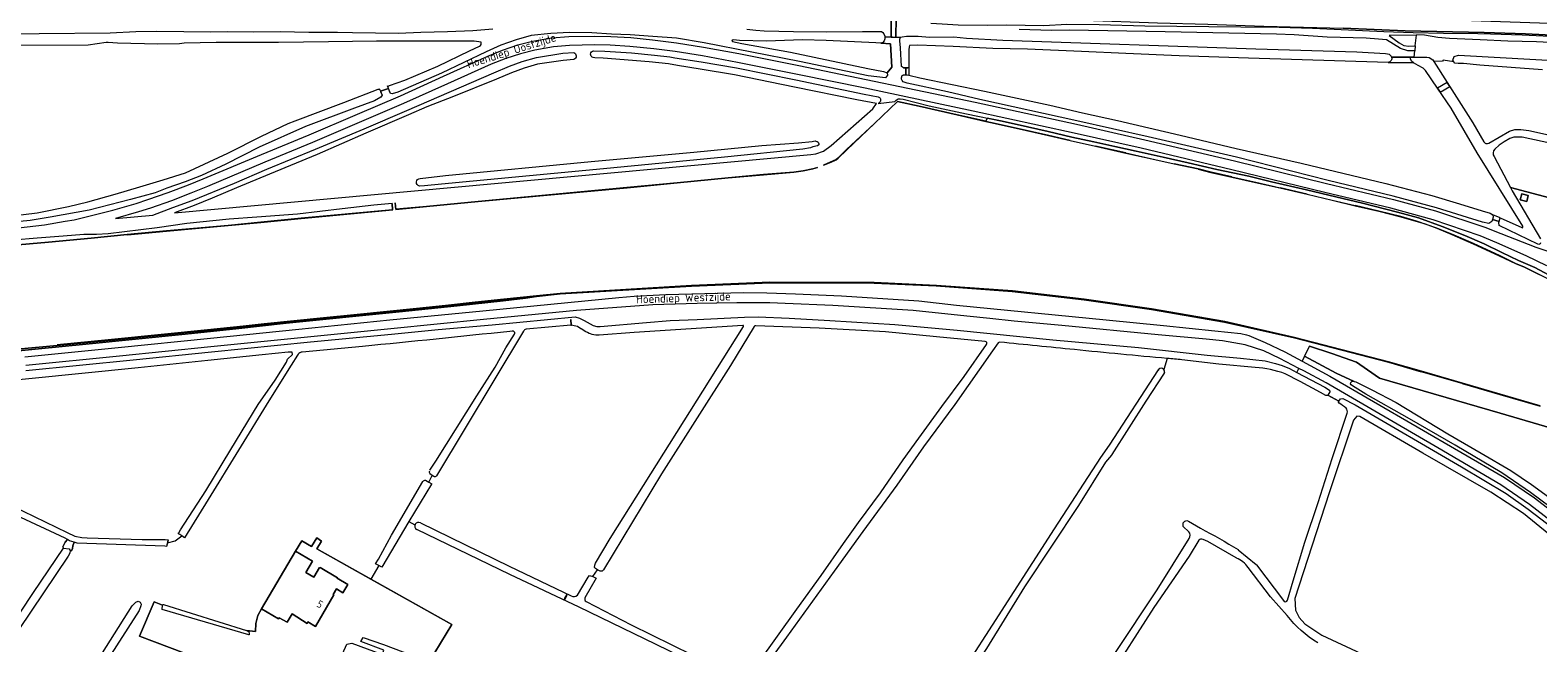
# Model space of a CAD drawing. Header units: metres. Extents: x 209813 to 223847, y 571801 to 587119.
# Tile 696 of 746: x 220257 to 221077, y 585544 to 585878. Entities that reach past the tile are written whole.
import ezdxf
from ezdxf.enums import TextEntityAlignment as Align

# ---------------------------------------------------------------- set-up
doc = ezdxf.new("R2010")
doc.units = ezdxf.units.M
doc.linetypes.add('IE-TERREINAFSCHEIDING', pattern=[10, 8, -2])
for name, color, linetype, lineweight in [('B-RO-GK-BESCHOEIING-G', 8, 'GK-BESCHOEIING', 0), ('B-RO-GK-KADEMUUR-GV', 8, 'Continuous', 0), ('B-RO-GR-GRAS-GV', 8, 'Continuous', 0), ('B-RO-GR-GROENVOORZIENING-GV', 8, 'Continuous', 0), ('B-RO-GW-TALUD_KRUIN-G', 8, 'Continuous', 0), ('B-RO-IE-TERREINAFSCHEIDING-G', 8, 'IE-TERREINAFSCHEIDING', 0), ('B-RO-IE-TERREINAFSCHEIDING_KUNSTMATIG_MUUR-GV', 8, 'Continuous', 0), ('B-RO-KW-KUNSTWERK_DEK-GV', 8, 'Continuous', 0), ('B-RO-KW-KUNSTWERK_STUW-GV', 8, 'Continuous', 0), ('B-RO-OG-BEBOUWING-GV', 8, 'Continuous', 0), ('B-RO-OG-BEBOUWING-T18', 8, 'Continuous', 0), ('B-RO-OG-TERREIN_CULTUURSCHEIDING-GV', 8, 'Continuous', 0), ('B-RO-OG-TERREIN_ERF-GV', 8, 'Continuous', 0), ('B-RO-OG-TOPOGRAFIE-T18', 8, 'Continuous', 0), ('B-RO-OG-WEG-GV', 8, 'Continuous', 0), ('B-RO-VH-ONVERHARD-GV', 8, 'Continuous', 0), ('B-RO-VH-VERHARDING_HALFVERHARDING-GV', 8, 'Continuous', 0)]:
    doc.layers.add(name, color=color, linetype=linetype, lineweight=lineweight)
doc.styles.add('NLCS-ISO-M200-T18', font='txt', dxfattribs={"height": 0.36})
doc.linetypes.add('GK-BESCHOEIING', pattern='A,30,-5,[1,NLCS.shx,S=1,R=0,X=0,Y=0],-5', length=40)

msp = doc.modelspace()

# ---------------------------------------------------------------- linework, layer by layer
at = {"layer": 'B-RO-GK-BESCHOEIING-G', "flags": 128}
for points in [[(220732.303, 585857.044), (220732.89, 585857.035)], [(220732.89, 585857.035), (220733.575, 585857.026)], [(220733.575, 585857.026), (220734.125, 585857.018)], [(220734.125, 585857.018), (220734.781, 585857.008)], [(221010.26, 585862.944), (221017.11, 585862.944)], [(220452.135, 585845.882), (220451.588, 585847.266)], [(220447.05, 585845.813), (220447.374, 585845.089)], [(220447.374, 585845.089), (220447.706, 585844.347)], [(220447.706, 585844.347), (220447.856, 585844.013)], [(220447.856, 585844.013), (220448.661, 585842.212)], [(220452.703, 585844.443), (220452.135, 585845.882)], [(220453.237, 585843.092), (220452.703, 585844.443)], [(220331.601, 585597.757), (220331.369, 585596.765)], [(220331.977, 585599.361), (220331.601, 585597.757)], [(220332.201, 585600.311), (220331.977, 585599.361)], [(220332.211, 585600.355), (220332.201, 585600.311)]]:
    msp.add_lwpolyline(points, dxfattribs=at)
at = {"layer": 'B-RO-GK-KADEMUUR-GV', "flags": 128}
for points in [[(220777.183, 585828.008), (220761.582, 585831.592), (220740.883, 585836.281), (220729.138, 585838.869), (220716.49, 585826.832), (220701.408, 585812.648), (220696.665, 585807.959), (220695.746, 585807.231), (220688.804, 585804.141), (220692.909, 585805.786), (220695.799, 585807.146), (220696.731, 585807.884), (220701.478, 585812.576), (220716.559, 585826.759), (220729.169, 585838.76), (220740.861, 585836.183), (220761.56, 585831.495), (220777.15, 585827.913)], [(220823.062, 585817.632), (220811.342, 585820.34), (220795.355, 585823.966), (220779.689, 585827.432), (220777.15, 585827.913), (220779.667, 585827.335), (220795.333, 585823.868), (220811.32, 585820.243), (220823.04, 585817.534), (220836.798, 585814.471), (220853.306, 585810.702), (220869.102, 585807.235), (220879.575, 585804.826)], [(220853.328, 585810.799), (220836.82, 585814.569)], [(220910.926, 585797.788), (220899.662, 585800.306), (220892.678, 585802.083), (220879.597, 585804.923)], [(220892.656, 585801.986), (220899.638, 585800.209), (220910.904, 585797.69), (220923.954, 585794.735), (220937.194, 585791.822), (220951.9, 585788.377), (220965.545, 585785.118), (220978.029, 585782.096), (220990.912, 585779.134), (221002.993, 585776.092), (221016.226, 585772.206), (221022.563, 585769.877), (221030.704, 585766.489), (221042.38, 585761.43), (221056.521, 585754.86), (221065.28, 585750.667), (221070.246, 585748.695), (221078.248, 585744.663)], [(220951.923, 585788.475), (220937.216, 585791.92)], [(220310.049, 585766.336), (220331.32, 585768.287), (220364.911, 585771.329), (220382.667, 585773.067), (220404.693, 585775.196), (220454.47, 585779.827), (220454.26, 585782.166), (220454.049, 585783.393), (220454.361, 585779.917), (220404.683, 585775.296), (220382.657, 585773.166), (220364.902, 585771.429), (220331.311, 585768.386), (220310.039, 585766.436), (220290.313, 585764.532), (220267.18, 585762.375), (220246.41, 585760.52)], [(221104.65, 585731.192), (221089.236, 585739.179), (221078.294, 585744.752), (221070.287, 585748.786), (221065.322, 585750.758), (221056.562, 585754.951), (221042.421, 585761.522), (221030.743, 585766.581), (221022.6, 585769.97), (221011.462, 585773.795), (221003.019, 585776.189), (220990.935, 585779.231), (220978.052, 585782.194)], [(220246.419, 585760.42), (220267.19, 585762.276), (220290.323, 585764.432)]]:
    msp.add_lwpolyline(points, dxfattribs=at)
msp.add_lwpolyline([(220685.484, 585802.882), (220683.077, 585802.232), (220677.681, 585801.103), (220672.664, 585800.424), (220656.137, 585799.045), (220636.929, 585797.304), (220609.113, 585794.599), (220581.901, 585792.026), (220500.955, 585784.458), (220472.854, 585781.761), (220456.186, 585780.187), (220455.777, 585783.641), (220456.095, 585780.078), (220472.864, 585781.662), (220500.965, 585784.358), (220581.91, 585791.927), (220609.122, 585794.499), (220636.939, 585797.204), (220656.146, 585798.945), (220672.673, 585800.325), (220677.698, 585801.005), (220683.102, 585802.136)], close=True, dxfattribs=at)
at = {"layer": 'B-RO-GR-GRAS-GV', "flags": 128}
for points in [[(220647.151, 585878.208), (220652.036, 585877.502), (220656.534, 585877.284), (220672.498, 585876.829), (220690.611, 585876.712), (220710.065, 585876.787), (220720.464, 585876.777), (220721.16, 585876.367), (220721.667, 585875.561), (220722.253, 585874.245), (220722.276, 585873.952), (220725.578, 585873.822), (220725.597, 585884.341)], [(220728.353, 585884.334), (220728.127, 585873.722), (220730.704, 585873.62), (220730.95, 585873.79), (220731.709, 585874.031), (220733.898, 585874.245), (220740.297, 585874.308), (220746.472, 585873.776), (220759.671, 585873.874), (220766.636, 585873.193), (220786.329, 585872.089), (220924.135, 585867.347), (220978.994, 585865.748), (220994.572, 585864.95), (220995.754, 585864.744), (220996.522, 585864.524), (220997.165, 585864.057), (220997.627, 585863.459), (220997.9, 585862.877), (221010.26, 585862.944), (221010.539, 585866.364), (221006.839, 585866.34), (221002.74, 585867.522), (220995.072, 585872.237), (220990.88, 585872.683), (220984.098, 585873.176), (220962.91, 585873.855), (220944.95, 585875.053), (220935.359, 585875.465), (220874.79, 585876.707), (220822.754, 585877.635), (220812.937, 585877.406), (220795.358, 585877.898)], [(221091.665, 585873.787), (221068.889, 585874.826), (221051.7, 585875.443), (221044.901, 585875.573), (221026.102, 585875.721), (221009.707, 585876.126), (220993.713, 585876.643), (220966.751, 585877.978), (220954.929, 585878.424), (220936.768, 585879.002), (220915.971, 585879.297), (220863.573, 585879.755), (220838.782, 585880.433), (220821.204, 585880.649), (220808.772, 585879.975), (220788.298, 585880.245), (220778.074, 585880.149), (220762.144, 585880.247), (220753.39, 585880.862), (220747.242, 585881.141)], [(220223.346, 585875.361), (220300.71, 585876.19), (220314.706, 585876.828), (220326.032, 585877.012), (220355.515, 585876.595), (220364.57, 585876.787), (220378.918, 585876.681), (220393.148, 585876.826), (220408.816, 585876.463), (220424.333, 585876.512), (220432.487, 585876.275), (220457.624, 585876.033), (220469.815, 585876.477), (220484.242, 585876.779), (220497.996, 585877.408), (220508.961, 585878.259)], [(220223.408, 585773.625), (220260.926, 585778.229), (220278.018, 585781.668), (220288.496, 585784.208), (220303.365, 585788.442), (220316.806, 585792.305), (220329.612, 585796.168), (220341.639, 585799.98), (220364.802, 585810.773), (220383.058, 585819.927), (220397.506, 585826.844), (220401.311, 585828.309), (220427.772, 585838.217), (220446.464, 585845.582), (220446.995, 585845.526), (220447.374, 585845.089), (220447.706, 585844.347), (220452.135, 585845.882), (220451.902, 585846.472), (220451.995, 585847.073), (220452.67, 585847.51), (220460.948, 585850.321), (220478.92, 585858.073), (220496.237, 585866.324), (220501.627, 585868.795), (220502.129, 585869.266), (220502.526, 585869.861), (220502.643, 585870.403), (220502.622, 585870.742), (220502.495, 585871.06), (220498.706, 585871.568), (220490.651, 585871.57), (220445.687, 585871.513), (220419.41, 585871.313), (220392.351, 585870.833), (220370.026, 585870.869), (220358.319, 585870.869), (220341.054, 585870.538), (220338.409, 585870.207), (220326.66, 585870.011), (220304.714, 585870.592), (220299.681, 585870.823), (220298.605, 585870.792), (220288.733, 585869.48), (220248.287, 585869.182)], [(221135.257, 585872.306), (221070.82, 585875.655), (221048.339, 585876.372), (221005.292, 585877.295), (220971.603, 585878.605)], [(221031.855, 585860.297), (221031.281, 585861.242), (221031.998, 585863.318), (221034.238, 585864.001), (221137.894, 585858.108), (221148.736, 585857.05), (221175.114, 585855.019), (221183.139, 585854.571), (221182.939, 585862.557), (221166.935, 585863.247), (221167.153, 585866.994), (221156.715, 585867.019), (221145.339, 585867.437), (221130.736, 585868.396), (221111.341, 585869.327), (221094.749, 585870.265), (221076.804, 585871.16), (221061.209, 585871.543), (221046.084, 585872.35), (221029.352, 585873.077), (221023.085, 585873.625), (221015.753, 585874.821), (221011.435, 585875.024), (221011.409, 585874.798)], [(221022.888, 585846.068), (221016.409, 585855.574), (221015.068, 585856.963), (221012.34, 585858.272), (221009.902, 585859.758), (220996.014, 585860.067), (220920.111, 585862.276), (220882.292, 585863.54), (220853.399, 585864.929), (220829.226, 585866.056), (220799.765, 585867.223), (220780.928, 585867.677), (220759.445, 585868.655), (220740.177, 585869.413), (220735.621, 585869.19), (220735.475, 585868.505), (220735.304, 585866.905), (220735.328, 585853.033), (220741.268, 585851.687), (220776.431, 585844.476), (220811.879, 585836.766), (220829.701, 585832.681), (220848.774, 585828.423), (220882.963, 585820.508), (220913.396, 585813.225), (220948.732, 585805.337), (220994.859, 585794.118), (221019.861, 585787.605), (221034.775, 585783.141), (221047.253, 585779.382), (221051.627, 585778.056), (221053.07, 585777.165)], [(221010.756, 585869.022), (221010.539, 585866.364)], [(220735.261, 585857.34), (220734.781, 585857.008), (220733.575, 585857.026), (220733.539, 585853.342), (220734.318, 585853.305), (220735.328, 585853.033)], [(221010.26, 585862.944), (221017.11, 585862.944), (221018.437, 585862.758), (221020.384, 585861.439), (221020.922, 585860.591)], [(221079.975, 585856.023), (221045.963, 585858.475), (221036.956, 585859.426), (221034.17, 585859.415), (221032.251, 585859.645), (221031.855, 585860.297), (221025.967, 585861.214), (221025.698, 585860.712), (221020.922, 585860.591), (221028.223, 585849.071)], [(221028.223, 585849.071), (221042.141, 585827.11), (221048.047, 585816.916)], [(221069.33, 585770.911), (221044.528, 585810.798), (221030.277, 585835.228), (221022.888, 585846.068)], [(221088.278, 585741.856), (221075.781, 585748.526), (221067.05, 585752.243), (221057.85, 585756.756), (221048.255, 585761.359), (221037.825, 585765.957), (221025.411, 585770.87), (221012.606, 585775.434), (221001.158, 585778.568), (220982.013, 585783.49), (220967.596, 585786.877), (220951.557, 585790.681), (220932.548, 585795.066), (220920.161, 585798.121), (220902.86, 585801.86), (220887.234, 585805.396), (220873.686, 585808.532), (220858.919, 585811.703), (220847.27, 585814.275), (220835.931, 585816.919), (220824.003, 585819.393), (220811.113, 585822.466), (220799.783, 585824.937), (220785.985, 585828.073), (220777.794, 585829.792), (220777.183, 585828.008), (220779.689, 585827.432), (220795.355, 585823.966), (220811.342, 585820.34), (220823.062, 585817.632), (220836.82, 585814.569), (220853.328, 585810.799), (220869.124, 585807.332), (220879.597, 585804.923), (220892.678, 585802.083), (220899.662, 585800.306), (220910.926, 585797.788), (220923.976, 585794.833), (220937.216, 585791.92), (220951.923, 585788.475), (220965.568, 585785.216), (220978.052, 585782.194), (220990.935, 585779.231), (221003.019, 585776.189), (221016.259, 585772.301), (221022.6, 585769.97), (221030.743, 585766.581), (221042.421, 585761.522), (221056.562, 585754.951), (221065.322, 585750.758), (221070.287, 585748.786), (221078.294, 585744.752)], [(221050.778, 585816.187), (221061.999, 585822.664), (221064.937, 585823.585), (221068.159, 585823.644), (221072.651, 585823.078), (221133.801, 585809.448)], [(221053.672, 585808.824), (221062.537, 585792.093), (221101.545, 585781.766), (221109.903, 585810.584), (221069.047, 585819.386), (221064.468, 585819.354), (221062.247, 585818.685), (221059.151, 585816.908), (221056.531, 585815.09), (221054.112, 585812.818)], [(220246.41, 585760.52), (220267.18, 585762.375), (220290.313, 585764.532), (220310.039, 585766.436), (220331.311, 585768.386), (220364.902, 585771.429), (220382.657, 585773.166), (220404.683, 585775.296), (220454.361, 585779.917), (220454.049, 585783.393), (220444.105, 585782.472), (220426.848, 585780.387), (220402.544, 585777.562), (220380.559, 585775.812), (220365.514, 585774.873), (220342.499, 585772.364), (220326.253, 585770.041), (220299.655, 585766.877), (220293.272, 585766.445), (220286.408, 585766.551), (220275.041, 585765.517), (220260.98, 585764.475), (220235.043, 585762.308)], [(221056.994, 585775.489), (221068.699, 585770.192)], [(220234.58, 585701.631), (220261.704, 585704.207), (220287.525, 585706.77), (220341.558, 585712.213), (220369.018, 585715.084), (220396.415, 585718.266), (220457.87, 585724.344), (220489.569, 585727.737), (220514.601, 585730.34), (220526.643, 585731.818), (220532.693, 585732.738), (220514.952, 585730.908), (220499.263, 585729.379), (220483.147, 585727.612), (220467.377, 585725.965), (220435.187, 585722.738), (220416.729, 585720.849), (220396.026, 585718.703), (220373.163, 585716.296), (220353.654, 585714.281), (220328.46, 585711.731), (220299.586, 585708.896), (220271.955, 585706.108), (220248.289, 585703.878)], [(220553.125, 585716.866), (220551.682, 585717.096), (220551.37, 585717.09), (220526.978, 585714.899)], [(220564.822, 585587.701), (220572.673, 585601.084), (220645.328, 585716.507)], [(220651.158, 585716.446), (220638.151, 585695.314), (220600.626, 585636.311), (220569.096, 585584.056), (220568.325, 585583.399), (220567.315, 585583.387), (220565.794, 585584.115)], [(220644.967, 585716.985), (220585.825, 585713.212), (220566.742, 585711.79)], [(220776.837, 585708.23), (220750.358, 585710.878), (220722.625, 585713.605), (220686.457, 585715.444), (220651.916, 585716.823)], [(220474.706, 585638.252), (220477.958, 585643.286), (220500.239, 585678.662), (220510.089, 585694.407), (220516.014, 585704.92), (220520.729, 585712.254)], [(220525.612, 585713.961), (220478.19, 585635.135)], [(220520.088, 585713.816), (220519.383, 585713.878), (220518.082, 585713.773)], [(220559.579, 585713.55), (220557, 585715.079)], [(220783.856, 585707.494), (220780.802, 585703.275), (220760.316, 585674.055), (220743.271, 585650.918), (220728.63, 585630.196), (220710.186, 585604.887), (220694.594, 585583.375), (220668.771, 585547.427), (220653.082, 585526.05)], [(220205.247, 585639.3), (220277.397, 585604.366), (220281.513, 585602.386), (220285.303, 585601.623), (220288.185, 585601.492), (220318.161, 585600.547), (220330.684, 585600.578), (220332.211, 585600.355), (220331.825, 585598.714), (220336.067, 585599.929), (220339.637, 585602.591), (220338.683, 585603.34), (220337.889, 585603.754), (220337.829, 585604.173), (220337.979, 585604.313), (220338.895, 585605.903), (220352.733, 585627.148), (220366.35, 585649.539), (220381.244, 585673.935), (220390.499, 585687.337), (220396.679, 585696.975), (220397.255, 585698.73), (220399.868, 585701.253), (220399.734, 585702.404), (220399.173, 585702.537), (220398.597, 585702.515), (220397.818, 585702.551), (220397.507, 585702.539), (220383.437, 585700.993), (220353.919, 585697.869), (220315.894, 585694.003), (220169.726, 585679.285)], [(220402.914, 585701.333), (220402.681, 585700.896), (220399.115, 585695.47), (220386.983, 585676.047), (220353.988, 585622.309), (220341.112, 585601.435), (220339.637, 585602.591)], [(220438.036, 585705.639), (220405.205, 585702.542)], [(220650.365, 585529.267), (220653.214, 585533.394), (220674.265, 585562.739), (220687.575, 585581.116), (220699.665, 585598.344), (220707.916, 585609.9), (220719.792, 585626.01), (220732.233, 585643.988), (220740.637, 585655.671), (220753.264, 585672.873), (220765.281, 585689.329), (220777.553, 585706.657)], [(220875.814, 585699.049), (220874.036, 585693.048)], [(220767.834, 585534.053), (220780.761, 585553.933), (220814.492, 585606.456), (220839.728, 585645.264), (220844.345, 585651.895), (220871.004, 585692.893)], [(220874.207, 585691.092), (220864.21, 585675.742), (220845.781, 585646.868)], [(220923.684, 585694.194), (220903.838, 585695.967), (220883.836, 585698.337)], [(220969.398, 585674.814), (220969.059, 585675.375), (220969.14, 585675.771), (220963.16, 585679.018), (220962.799, 585678.855), (220962.179, 585678.933), (220959.175, 585680.498), (220948.174, 585686.482), (220940.096, 585690.696)], [(220941.283, 585567.607), (220944.274, 585578.196), (220950.65, 585599.172), (220957.95, 585620.682), (220965.543, 585644.579), (220973.755, 585669.261)], [(221097.188, 585592.275), (221069.713, 585614.802), (221051.949, 585626.381), (221014.836, 585647.5), (220980.655, 585667.515), (220978.983, 585667.733), (220977.236, 585665.566), (220963.882, 585626.063), (220945.347, 585568.558), (220945.563, 585562.142), (220947.557, 585558.186), (220950.791, 585554.666), (220959.977, 585548.624), (220981.333, 585538.692), (220982.914, 585538.515), (220985.988, 585538.606), (220989.769, 585536.105)], [(220845.48, 585646.471), (220842.26, 585642.606), (220827.599, 585619.085), (220798.233, 585574.864), (220777.449, 585541.375), (220771.21, 585531.906), (220769.256, 585533.148), (220766.584, 585529.065), (220768.535, 585527.846), (220750.887, 585501.062), (220737.056, 585480.002)], [(220209.7, 585497.464), (220258.926, 585571.773), (220275.31, 585595.902), (220274.912, 585596.578), (220276.301, 585599.224), (220277.435, 585600.612), (220276.301, 585601.268), (220190.097, 585641.343)], [(220472.31, 585632.859), (220474.087, 585631.79), (220475.89, 585635.462)], [(220475.89, 585635.462), (220475.123, 585636.019)], [(220476.746, 585634.841), (220475.89, 585635.462)], [(220446.876, 585586.459), (220445.106, 585587.344), (220446.665, 585589.953), (220453.813, 585603.04), (220470.858, 585632.163)], [(220474.087, 585631.79), (220475.677, 585630.834), (220475.458, 585630.759), (220463.267, 585610.331), (220466.515, 585608.516)], [(220463.267, 585610.331), (220448.527, 585585.633), (220446.876, 585586.459), (220442.515, 585579.1), (220486.627, 585554.364), (220474.206, 585534.125), (220502.803, 585523.052), (220559.117, 585501.846), (220589.195, 585491.094), (220590.568, 585490.636), (220593.012, 585490.064), (220595.578, 585489.786), (220599.661, 585489.923), (220600.721, 585490.075), (220601.883, 585490.475), (220604.318, 585492.414), (220610.037, 585498.48), (220618.733, 585505.705), (220624.716, 585509.537), (220628.507, 585510.328), (220634.205, 585510.995)], [(220469.522, 585609.67), (220517.848, 585586.105), (220551.618, 585569.895)], [(220887.614, 585604.827), (220884.559, 585607.712), (220884.559, 585609.577), (220885.381, 585610.555), (220886.517, 585610.896), (220887.492, 585610.652), (220893.94, 585606.725)], [(220349.267, 585535.708), (220316.589, 585548.023), (220324.659, 585566.684), (220329.178, 585564.962), (220329.496, 585565.172), (220329.737, 585565.184), (220374.931, 585551.063), (220379.777, 585550.584), (220379.918, 585554.908), (220381.039, 585559.352), (220383.091, 585562.931), (220401.614, 585594.297), (220405.04, 585599.886), (220410.166, 585596.743), (220413.074, 585601.422), (220415.745, 585599.762), (220413.141, 585595.572), (220442.515, 585579.1)], [(220641.344, 585522.042), (220636.866, 585524.494), (220591.415, 585546.613), (220555.868, 585563.74), (220518.247, 585581.631), (220467.499, 585605.978)], [(220824.652, 585500.067), (220822.989, 585501.071), (220828.086, 585509.123), (220847.253, 585538.644), (220870.357, 585573.216), (220887.746, 585601.185)], [(220913.411, 585590.589), (220897.869, 585599.439), (220895.326, 585600.535), (220894.609, 585600.736), (220893.992, 585600.695), (220893.624, 585600.538), (220893.036, 585600.224), (220887.728, 585591.493), (220868.524, 585563.57), (220842.902, 585523.719)], [(220331.825, 585598.714), (220331.369, 585596.765), (220330.429, 585597.033), (220282.787, 585598.522), (220281.187, 585599.066), (220280.468, 585597.24), (220280.204, 585595.785), (220279.674, 585594.528), (220279, 585594.569), (220278.797, 585593.084), (220277.769, 585591.61), (220197.099, 585471.817)], [(220914.495, 585595.03), (220924.168, 585587.06)], [(220554.906, 585570.336), (220560.713, 585580.128), (220561.56, 585581.072), (220563.227, 585580.393), (220565.794, 585584.115), (220564.735, 585584.842), (220564.206, 585585.371), (220564.398, 585586.694)], [(220941.046, 585559.232), (220932.053, 585569.408), (220919.809, 585585.403)], [(220924.331, 585586.883), (220939.034, 585567.448)], [(220563.227, 585580.393), (220565.132, 585579.617), (220559.049, 585568.803)], [(220119.234, 585363.712), (220183.397, 585458.426), (220187.876, 585455.921), (220189.54, 585455.417), (220226.666, 585436.928), (220229.203, 585436.641), (220231.132, 585437.095), (220232.314, 585438.108), (220234.297, 585440.782), (220312.737, 585564.544), (220314.711, 585566.577), (220315.955, 585567.131), (220317.116, 585566.612), (220317.535, 585565.484), (220317.316, 585564.571), (220316.433, 585561.997), (220257.694, 585470.449)], [(220559.661, 585566.857), (220584.168, 585554.175), (220617.438, 585537.893), (220643.858, 585524.746), (220646.455, 585523.724)]]:
    msp.add_lwpolyline(points, dxfattribs=at)
for points in [[(220723.43, 585854.458), (220726.083, 585857.528), (220725.339, 585870.202), (220717.372, 585870.705), (220690.252, 585872.019), (220677.423, 585872.235), (220657.74, 585871.558), (220643.091, 585871.954), (220639.883, 585872.357), (220639.193, 585872.206), (220638.935, 585871.876), (220639.259, 585871.476), (220644.377, 585870.382), (220670.812, 585865.642), (220712.957, 585856.709), (220721.455, 585855.111)], [(221010.756, 585869.022), (221011.409, 585874.798), (220996.602, 585874.734), (221001.979, 585870.757), (221004.634, 585869.293), (221007.284, 585868.96)], [(221053.07, 585777.165), (221053.142, 585775.894), (221052.789, 585774.695), (221056.456, 585773.538), (221056.994, 585775.489)]]:
    msp.add_lwpolyline(points, close=True, dxfattribs=at)
at = {"layer": 'B-RO-GR-GRAS-GV'}
for points in [[(221048.047, 585816.916, 0.4156013), (221050.778, 585816.187)], [(221054.112, 585812.818, 0.3740996), (221053.672, 585808.824)], [(221068.699, 585770.192, 0.7421594), (221069.33, 585770.911)], [(220556.56, 585715.423, 0.1252592), (220553.125, 585716.866)], [(220645.328, 585716.507, 0.4832207), (220645.088, 585716.983)], [(220651.916, 585716.823, 0.2239921), (220651.158, 585716.446)], [(220518.082, 585713.773, -0.0028666), (220438.036, 585705.639)], [(220520.729, 585712.254, 0.4950545), (220520.088, 585713.816)], [(220526.978, 585714.899, 0.2163245), (220525.612, 585713.961)], [(220557, 585715.079, -0.0084636), (220556.56, 585715.423)], [(220566.742, 585711.79, -0.1602334), (220559.579, 585713.55)], [(220777.553, 585706.657, 0.5745821), (220776.837, 585708.23)], [(220784.765, 585707.903, 0.2670093), (220783.856, 585707.494)], [(220825.317, 585703.834, 0.000625), (220784.765, 585707.903)], [(220405.205, 585702.542, 0.2136531), (220402.914, 585701.333)], [(220875.814, 585699.049, -0.0025635), (220825.317, 585703.834)], [(220883.836, 585698.337, -0.0004728), (220875.814, 585699.049)], [(220874.361, 585691.438, -0.0820654), (220874.207, 585691.092)], [(220940.096, 585690.696, 0.0708729), (220923.684, 585694.194)], [(220973.112, 585672.107, 0.017325), (220969.398, 585674.814)], [(220973.755, 585669.261, 0.2207019), (220973.112, 585672.107)], [(220845.781, 585646.868, -0.0236581), (220845.48, 585646.471)], [(220474.95, 585636.176, -0.2820545), (220474.603, 585638.031)], [(220475.123, 585636.019, -0.0556159), (220474.95, 585636.176)], [(220478.19, 585635.135, -0.4402418), (220476.746, 585634.841)], [(220470.858, 585632.163, -0.2011108), (220472.31, 585632.859)], [(220887.746, 585601.185, 0.3229333), (220887.614, 585604.827)], [(220893.94, 585606.725, -0.0171427), (220914.391, 585595.102)], [(220914.391, 585595.102, -0.0220004), (220914.495, 585595.03)], [(220564.398, 585586.694, -0.095097), (220564.822, 585587.701)], [(220913.525, 585590.533, -0.0213408), (220913.411, 585590.589)], [(220919.809, 585585.403, 0.1396955), (220913.525, 585590.533)], [(220924.168, 585587.06, -0.0523781), (220924.331, 585586.883)], [(220551.618, 585569.895, 0.2890118), (220554.906, 585570.336)], [(220559.049, 585568.803, 0.3888197), (220559.661, 585566.857)], [(220939.034, 585567.448, 0.6488546), (220941.283, 585567.607)], [(220957.723, 585544.414, -0.0872851), (220941.046, 585559.232)], [(220957.836, 585544.352, -0.0261834), (220957.723, 585544.414)]]:
    msp.add_lwpolyline(points, format="xyb", dxfattribs=at)
for centre, radius, start, end in [((220872.574, 585691.915), 1.85, 345.055865, 155.662016), ((220468.504, 585607.827), 2.105, 61.087714, 240.642274)]:
    msp.add_arc(centre, radius, start, end, dxfattribs=at)
at = {"layer": 'B-RO-GR-GROENVOORZIENING-GV', "flags": 128}
for points in [[(220246.11, 585769.456), (220265.018, 585771.633), (220276.269, 585773.747), (220281.184, 585774.501), (220302.124, 585779.641), (220314.89, 585783.299), (220321.119, 585785.431), (220332.244, 585789.302), (220343.24, 585793.433), (220351.273, 585796.741), (220382.955, 585810.048), (220408.907, 585820.701), (220435.36, 585831.896), (220458.666, 585841.929), (220482.097, 585852.502), (220506.259, 585863.513), (220514.239, 585866.726), (220522.574, 585869.554), (220530.55, 585871.622), (220540.967, 585873.339), (220550.326, 585874.088), (220564.095, 585874.386), (220573.105, 585874.083), (220583.999, 585873.507), (220595.843, 585872.296), (220608.762, 585870.77), (220623.524, 585868.362), (220642.83, 585864.928), (220675.399, 585858.359), (220771.314, 585838.344), (220826.453, 585826.421), (220863.696, 585817.959), (220912.395, 585806.438), (220962.417, 585794.154), (220998.876, 585785.429), (221021.732, 585779.276), (221048.59, 585770.419), (221057.328, 585767.032), (221076.367, 585759.598), (221082.897, 585757.477)], [(220583.718, 585874.951), (220573.448, 585875.402), (220562.735, 585876.167), (220550.554, 585876.263), (220540.424, 585875.828), (220529.779, 585874.652), (220521.559, 585872.357), (220513.249, 585869.44), (220505.238, 585865.743), (220481.06, 585854.142), (220457.291, 585843.927), (220454.107, 585842.866), (220453.237, 585843.092), (220452.135, 585845.882), (220447.706, 585844.347), (220448.661, 585842.212), (220448.014, 585841.138), (220444.492, 585839.158), (220433.725, 585835.106), (220406.912, 585825.178), (220381.772, 585813.959), (220363.592, 585804.624), (220350.35, 585798.605), (220341.521, 585795.055), (220331.556, 585791.597), (220325.116, 585789.176), (220311.746, 585785.469), (220289.199, 585779.755), (220268.046, 585775.871), (220257.194, 585774.122), (220247.748, 585773.086)], [(220719.941, 585870.435), (220725.339, 585870.202), (220726.083, 585857.528), (220723.43, 585854.458), (220723.617, 585853.127), (220722.545, 585851.589), (220713.095, 585852.799), (220675.697, 585860.481), (220623.818, 585870.658), (220608.8, 585873.186), (220596.012, 585874.172), (220583.718, 585874.951)], [(220730.704, 585873.62), (220722.276, 585873.952)], [(221077.488, 585761.136), (221056.438, 585771.386), (221056.319, 585773.043), (221056.456, 585773.538), (221052.789, 585774.695), (221052.46, 585773.579), (221050.908, 585772.484), (221047.288, 585773.146), (221022.293, 585781.043), (220998.827, 585787.25), (220963.315, 585795.801), (220913.458, 585808.45), (220865.395, 585819.638), (220826.7, 585828.264), (220773.875, 585839.936), (220756.337, 585844.118), (220734.361, 585848.774), (220732.201, 585849.468), (220731.637, 585850.268), (220731.298, 585850.988), (220731.247, 585851.719), (220731.36, 585852.235), (220731.385, 585852.747), (220731.903, 585853.145), (220732.319, 585853.294), (220733.539, 585853.342), (220733.575, 585857.026), (220732.303, 585857.044), (220731.219, 585857.747), (220730.788, 585868.012), (220730.28, 585871.809)], [(221082.436, 585749.39), (221071.211, 585754.875), (221055.25, 585761.922), (221046.061, 585765.667), (221020.449, 585774.415), (220997.587, 585780.721), (220961.656, 585789.37), (220910.92, 585801.684), (220861.748, 585813.443), (220825.29, 585821.628), (220770.256, 585833.533), (220711.573, 585846.002), (220674.618, 585853.484), (220642.075, 585860.012), (220622.942, 585863.706), (220608.189, 585866.022), (220596.449, 585867.489), (220583.527, 585868.721), (220572.694, 585869.463), (220564.446, 585869.584), (220550.656, 585869.309), (220541.913, 585868.435), (220531.794, 585866.694), (220524.044, 585864.65), (220516.07, 585862.169), (220508.061, 585859.087), (220484.244, 585848.407), (220460.298, 585837.634), (220410.854, 585816.436), (220384.773, 585805.708), (220353.584, 585792.645), (220344.629, 585788.942), (220333.985, 585784.813), (220322.699, 585780.864), (220316.062, 585778.801), (220303.54, 585775.182), (220323.902, 585776.924), (220334.834, 585781.128), (220345.399, 585784.988), (220368.324, 585794.315), (220386.029, 585801.908), (220412.398, 585812.828), (220438.918, 585824.002), (220462.028, 585833.863), (220509.362, 585854.351), (220517.962, 585857.983), (220524.845, 585860.577), (220532.755, 585862.708), (220546.946, 585865.086), (220552.936, 585865.392)], [(220563.678, 585866.298), (220569.901, 585866.068), (220584.362, 585865.165), (220596.782, 585863.98), (220605.168, 585863.046), (220607.982, 585862.573), (220622.344, 585860.368), (220641.466, 585857.049), (220673.816, 585850.621), (220711.028, 585842.801), (220718.474, 585841.401), (220719.322, 585841.031)], [(220553.056, 585861.635), (220547.089, 585861.05), (220533.288, 585859.063), (220525.99, 585856.973), (220519.085, 585854.337), (220510.92, 585850.888), (220487.576, 585841.581), (220473.001, 585835.813), (220463.09, 585831.615), (220439.851, 585821.489), (220413.354, 585809.997), (220387.31, 585799.279), (220369.482, 585791.776), (220356.195, 585786.233), (220346.474, 585782.258), (220335.618, 585778.283), (220681.996, 585809.927), (220684.651, 585810.377), (220688.773, 585811.836), (220693.051, 585814.851), (220715.581, 585834.878), (220717.73, 585837.652), (220706.995, 585839.631), (220673.024, 585846.493), (220640.316, 585853.201), (220621.712, 585856.315), (220609.438, 585858.447), (220604.521, 585859.241), (220593.959, 585860.412), (220568.865, 585862.28), (220564.476, 585862.576), (220563.53, 585862.698)], [(220718.491, 585837.742), (220727.615, 585838.824), (220728.288, 585839.438), (220729.478, 585840.15), (220730.446, 585840.198), (220732.102, 585840.094), (220746.341, 585836.446), (220766.546, 585832.153), (220785.985, 585828.073), (220799.783, 585824.937), (220811.113, 585822.466), (220824.003, 585819.393), (220835.931, 585816.919), (220847.27, 585814.275), (220858.919, 585811.703), (220873.686, 585808.532), (220887.234, 585805.396), (220902.86, 585801.86), (220920.161, 585798.121), (220932.548, 585795.066), (220951.557, 585790.681), (220967.596, 585786.877), (220982.013, 585783.49), (221001.158, 585778.568), (221012.606, 585775.434), (221025.411, 585770.87), (221037.825, 585765.957), (221048.255, 585761.359), (221057.85, 585756.756), (221067.05, 585752.243), (221075.781, 585748.526), (221088.278, 585741.856)], [(220469.348, 585796.963), (220483.118, 585798.464), (220562.404, 585806.122), (220618.264, 585811.227), (220655.341, 585814.778), (220675.276, 585816.352), (220682.696, 585816.951), (220683.419, 585817.202), (220684.259, 585817.323), (220684.727, 585817.297), (220685.404, 585817.012), (220685.839, 585816.673), (220686.165, 585816.308), (220686.228, 585815.822), (220686.252, 585815.201), (220685.47, 585814.748), (220682.94, 585814.095), (220681.717, 585813.558), (220677.61, 585812.888), (220634.964, 585808.565), (220565.229, 585801.776), (220559.56, 585801.272), (220480.888, 585793.904), (220471.694, 585792.836), (220468.998, 585792.788)]]:
    msp.add_lwpolyline(points, dxfattribs=at)
at = {"layer": 'B-RO-GR-GROENVOORZIENING-GV'}
for points in [[(220722.276, 585873.952, -0.3997759), (220719.941, 585870.435)], [(220730.28, 585871.809, -0.1422907), (220730.704, 585873.62)], [(220552.936, 585865.392, -0.6675445), (220553.056, 585861.635)], [(220563.53, 585862.698, -0.8488703), (220563.678, 585866.298)], [(220719.322, 585841.031, -0.5543007), (220718.491, 585837.742)], [(220468.998, 585792.788, -0.8613082), (220469.348, 585796.963)], [(221078.912, 585761.868, -0.5011111), (221077.488, 585761.136)]]:
    msp.add_lwpolyline(points, format="xyb", dxfattribs=at)
at = {"layer": 'B-RO-GW-TALUD_KRUIN-G', "flags": 128}
for points in [[(221088.278, 585741.856), (221075.781, 585748.526), (221067.05, 585752.243), (221057.85, 585756.756), (221048.255, 585761.359), (221037.825, 585765.957), (221025.411, 585770.87), (221012.606, 585775.434), (221001.158, 585778.568), (220982.013, 585783.49), (220967.596, 585786.877), (220951.557, 585790.681), (220932.548, 585795.066), (220920.161, 585798.121), (220902.86, 585801.86), (220887.234, 585805.396), (220873.686, 585808.532), (220858.919, 585811.703), (220847.27, 585814.275), (220835.931, 585816.919), (220824.003, 585819.393), (220811.113, 585822.466), (220799.783, 585824.937), (220785.985, 585828.073), (220777.794, 585829.792)], [(220454.049, 585783.393), (220444.105, 585782.472), (220426.848, 585780.387), (220402.544, 585777.562), (220380.559, 585775.812), (220365.514, 585774.873), (220342.499, 585772.364), (220326.253, 585770.041), (220299.655, 585766.877), (220293.272, 585766.445), (220286.408, 585766.551), (220275.041, 585765.517), (220260.98, 585764.475), (220235.043, 585762.308), (220206.147, 585759.661), (220180.149, 585757.206), (220157.08, 585754.941)]]:
    msp.add_lwpolyline(points, dxfattribs=at)
at = {"layer": 'B-RO-IE-TERREINAFSCHEIDING-G', "flags": 128}
msp.add_lwpolyline([(221007.698, 585862.948), (220997.9, 585862.877)], dxfattribs=at)
at = {"layer": 'B-RO-IE-TERREINAFSCHEIDING_KUNSTMATIG_MUUR-GV', "flags": 128}
for points in [[(220248.289, 585703.878), (220271.955, 585706.108), (220299.586, 585708.896), (220328.46, 585711.731), (220353.654, 585714.281), (220373.163, 585716.296), (220396.026, 585718.703), (220416.729, 585720.849), (220435.187, 585722.738), (220467.377, 585725.965), (220483.147, 585727.612), (220499.263, 585729.379), (220514.952, 585730.908), (220532.693, 585732.738), (220545.624, 585734.153), (220617.038, 585738.4), (220659.714, 585740.191), (220716.334, 585740.063), (220750.205, 585738.505), (220791.554, 585735.515), (220830.678, 585730.965), (220867.261, 585725.705), (220907.066, 585718.819), (220945.03, 585710.193), (220996.157, 585696.992), (221014.03, 585691.779)], [(221078.814, 585673.343), (221056.922, 585679.691), (221036.404, 585685.676), (221014.113, 585692.067), (220996.237, 585697.281), (220945.101, 585710.485), (220907.125, 585719.113), (220867.308, 585726.001), (220830.717, 585731.263), (220791.582, 585735.814), (220750.223, 585738.805), (220716.341, 585740.363), (220659.708, 585740.491), (220617.023, 585738.7), (220545.599, 585734.452), (220532.661, 585733.036), (220514.922, 585731.206), (220499.232, 585729.678), (220483.115, 585727.911), (220467.347, 585726.264), (220435.157, 585723.037), (220416.698, 585721.148), (220384.552, 585717.806), (220373.132, 585716.594), (220353.623, 585714.58), (220328.431, 585712.029), (220299.556, 585709.195), (220271.926, 585706.407)], [(221036.321, 585685.388), (221056.838, 585679.403), (221078.731, 585673.055)]]:
    msp.add_lwpolyline(points, dxfattribs=at)
at = {"layer": 'B-RO-KW-KUNSTWERK_DEK-GV', "flags": 128}
msp.add_lwpolyline([(221028.223, 585849.071), (221022.888, 585846.068), (221024.367, 585843.898), (221029.596, 585846.905)], close=True, dxfattribs=at)
at = {"layer": 'B-RO-KW-KUNSTWERK_STUW-GV', "flags": 128}
for points in [[(220551.66, 585717.584), (220551.547, 585720.112), (220551.22, 585720.097), (220551.37, 585717.09), (220551.682, 585717.096)], [(220547.897, 585568.712), (220547.663, 585568.291), (220548.114, 585568.04), (220549.366, 585570.286), (220548.915, 585570.539)]]:
    msp.add_lwpolyline(points, close=True, dxfattribs=at)
at = {"layer": 'B-RO-OG-BEBOUWING-GV', "flags": 128}
for points in [[(221067.928, 585785.363), (221071.472, 585784.461), (221072.303, 585787.725), (221068.759, 585788.627)], [(220383.091, 585562.931), (220392.259, 585557.512), (220392.584, 585558.044), (220396.968, 585555.68), (220399.675, 585560.198), (220407.902, 585554.99), (220408.304, 585555.808), (220412.349, 585553.297), (220422.469, 585570.438), (220422.037, 585570.666), (220423.764, 585573.697), (220427.377, 585571.663), (220430.105, 585576.131), (220424.151, 585579.535), (220424.324, 585579.793), (220415.023, 585585.313), (220414.911, 585585.083), (220414.611, 585585.36), (220411.44, 585580.131), (220407.151, 585582.673), (220410.703, 585588.779), (220401.614, 585594.297)]]:
    msp.add_lwpolyline(points, close=True, dxfattribs=at)
at = {"layer": 'B-RO-OG-TERREIN_CULTUURSCHEIDING-GV'}
msp.add_lwpolyline([(220997.9, 585862.877, -0.4807424), (220996.014, 585860.067)], format="xyb", dxfattribs=at)
at = {"layer": 'B-RO-OG-TERREIN_CULTUURSCHEIDING-GV', "flags": 128}
for points in [[(220996.014, 585860.067), (221009.902, 585859.758)], [(221009.902, 585859.758), (221008.739, 585860.727), (221008.239, 585862.02), (221008.404, 585862.947), (221010.26, 585862.944), (220997.9, 585862.877)]]:
    msp.add_lwpolyline(points, dxfattribs=at)
at = {"layer": 'B-RO-OG-TERREIN_ERF-GV', "flags": 128}
for points in [[(221101.545, 585781.766), (221062.537, 585792.093), (221063.512, 585790.252), (221078.957, 585764.062)], [(221088.542, 585660.003), (221057.043, 585669.311), (220991.377, 585688.402), (220984.801, 585692.953), (220978.905, 585697.082), (220965.416, 585701.689), (220953.164, 585705.682), (220950.575, 585700.294), (220967.8, 585691.09), (220977.569, 585686.529), (220978.403, 585686.369), (220987.181, 585682.047), (221000.388, 585675.014), (221028.503, 585658.034), (221046.669, 585647.58), (221062.833, 585638.206), (221074.073, 585630.434), (221091.336, 585618.024)], [(220415.745, 585599.762), (220413.074, 585601.422), (220410.166, 585596.743), (220405.04, 585599.886), (220401.614, 585594.297), (220410.703, 585588.779), (220407.151, 585582.673), (220411.44, 585580.131), (220414.611, 585585.36), (220414.911, 585585.083), (220415.023, 585585.313), (220424.324, 585579.793), (220424.151, 585579.535), (220430.105, 585576.131), (220427.377, 585571.663), (220423.764, 585573.697), (220422.037, 585570.666), (220422.469, 585570.438), (220412.349, 585553.297), (220408.304, 585555.808), (220407.902, 585554.99), (220399.675, 585560.198), (220396.968, 585555.68), (220392.584, 585558.044), (220392.259, 585557.512), (220383.091, 585562.931), (220381.039, 585559.352), (220379.918, 585554.908), (220379.777, 585550.584), (220374.931, 585551.063), (220376.148, 585550.322), (220376.412, 585549.687), (220376.384, 585548.725)], [(220439.695, 585533.121), (220429.644, 585536.687), (220427.16, 585538.374), (220429.487, 585543.603), (220432.186, 585544.153), (220448.876, 585538.021), (220449.686, 585540.38), (220437.101, 585545.197), (220438.393, 585547.38), (220449.365, 585543.532), (220474.206, 585534.125), (220486.627, 585554.364), (220413.141, 585595.572), (220415.745, 585599.762)], [(220376.11, 585548.689), (220328.941, 585562.61), (220329.178, 585564.962), (220324.659, 585566.684), (220316.589, 585548.023), (220349.267, 585535.708), (220359.592, 585531.444), (220363.537, 585528.661), (220373.502, 585519.078), (220379.989, 585509.915), (220393.165, 585501.803), (220398.365, 585511.121), (220399.693, 585512.972), (220401.326, 585514.391), (220403.556, 585518.293)]]:
    msp.add_lwpolyline(points, dxfattribs=at)
msp.add_lwpolyline([(221072.303, 585787.725), (221071.472, 585784.461), (221067.928, 585785.363), (221068.759, 585788.627)], close=True, dxfattribs=at)
at = {"layer": 'B-RO-OG-TERREIN_ERF-GV'}
msp.add_lwpolyline([(220376.384, 585548.725, -0.0674183), (220376.11, 585548.689)], format="xyb", dxfattribs=at)
at = {"layer": 'B-RO-OG-WEG-GV', "flags": 128}
for points in [[(221078.731, 585673.055), (221056.838, 585679.403), (221036.321, 585685.388), (221014.03, 585691.779), (220996.157, 585696.992), (220945.03, 585710.193), (220907.066, 585718.819), (220867.261, 585725.705), (220830.678, 585730.965), (220791.554, 585735.515), (220750.205, 585738.505), (220716.334, 585740.063), (220659.714, 585740.191), (220617.038, 585738.4), (220545.624, 585734.153), (220532.693, 585732.738), (220526.643, 585731.818), (220514.601, 585730.34), (220489.569, 585727.737), (220457.87, 585724.344), (220396.415, 585718.266), (220369.018, 585715.084), (220341.558, 585712.213), (220287.525, 585706.77), (220261.704, 585704.207), (220234.58, 585701.631)], [(220254.231, 585699.941), (220305.01, 585705.059), (220355.232, 585710.177), (220403.272, 585714.927), (220452.901, 585719.995), (220503.546, 585724.963), (220577.55, 585732.274), (220585.782, 585733.017), (220603.022, 585733.804), (220645.554, 585734.943), (220658.079, 585734.745), (220673.632, 585734.226), (220698.577, 585733.086), (220740.675, 585730.303), (220761.144, 585727.949), (220842.526, 585719.991), (220873.734, 585716.976), (220901.686, 585714.133), (220915.852, 585712.574), (220919.009, 585711.907), (220920.264, 585711.558), (220929.214, 585707.784), (220939.752, 585702.739), (220949.28, 585697.6)], [(220254.909, 585692.506), (220313.277, 585698.389), (220355.766, 585702.702), (220409.727, 585708.108), (220453.708, 585712.291), (220479.121, 585714.858), (220508.625, 585717.385), (220553.62, 585721.675), (220556.079, 585721.015), (220558.678, 585719.715), (220563.498, 585716.907), (220565.46, 585716.435), (220567.325, 585716.435), (220592.605, 585718.541), (220605.4, 585719.669), (220620.068, 585720.321), (220645.843, 585721.563), (220653.327, 585721.663), (220670.055, 585720.953), (220692.329, 585719.764), (220727.556, 585717.478), (220761.524, 585714.49), (220813.628, 585709.221), (220860.19, 585704.927), (220897.574, 585700.917), (220915.773, 585699.23), (220929.216, 585697.684), (220934.771, 585696.384), (220938.363, 585695.178), (220942.343, 585693.517), (220946.405, 585691.404), (220947.448, 585693.636), (220937.064, 585698.981), (220928.312, 585703.128), (220918.203, 585706.505), (220905.889, 585708.647), (220897.008, 585709.561), (220870.996, 585711.904), (220818.547, 585717.061), (220792.486, 585719.389), (220779.395, 585720.694), (220766.877, 585722.139), (220737.653, 585725.055), (220693.926, 585727.867), (220668.013, 585728.964), (220659.65, 585729.24), (220641.66, 585729.341), (220620.138, 585728.998), (220595.877, 585728.204), (220554.39, 585725.155), (220503.92, 585720.189), (220453.479, 585715.108), (220355.549, 585705.313), (220305.849, 585700.277), (220254.794, 585695.158)], [(220950.575, 585700.294), (220953.164, 585705.682), (220965.416, 585701.689), (220978.905, 585697.082), (220984.801, 585692.953), (220991.377, 585688.402), (221057.043, 585669.311), (221088.542, 585660.003)], [(220946.405, 585691.404), (220961.615, 585683.493), (220964.102, 585681.799), (220964.37, 585680.97), (220963.16, 585679.018), (220969.14, 585675.771), (220970.053, 585677.119), (220971.447, 585677.327), (220978.062, 585673.876), (221035.999, 585640.173), (221060.197, 585625.54), (221072.248, 585617.154), (221085.981, 585606.545), (221100.002, 585595.06)], [(221090.623, 585605.962), (221072.932, 585619.679), (221057.34, 585630.338), (221023.024, 585650.417), (220962.229, 585685.73), (220950.107, 585692.267), (220947.448, 585693.636)]]:
    msp.add_lwpolyline(points, dxfattribs=at)
msp.add_lwpolyline([(221105.775, 585600.13), (221089.542, 585614.239), (221073.521, 585626.233), (221057.844, 585636.923), (221032.549, 585651.919), (221007.745, 585666.178), (220983.888, 585679.664), (220976.647, 585684.093), (220975.933, 585684.691), (220975.602, 585685.284), (220975.753, 585685.912), (220976.195, 585686.549), (220976.736, 585686.688), (220977.569, 585686.529), (220967.8, 585691.09), (220950.575, 585700.294), (220949.28, 585697.6), (220964.287, 585689.506), (221059.355, 585634.249), (221075.75, 585623.253), (221093.044, 585609.782), (221104.351, 585599.728)], close=True, dxfattribs=at)
at = {"layer": 'B-RO-VH-ONVERHARD-GV', "flags": 128}
msp.add_lwpolyline([(220728.127, 585873.722), (220728.353, 585884.334), (220725.597, 585884.341), (220725.578, 585873.822)], close=True, dxfattribs=at)
at = {"layer": 'B-RO-VH-VERHARDING_HALFVERHARDING-GV', "flags": 128}
msp.add_lwpolyline([(221083.557, 585881.234), (221009.712, 585883.808), (220888.915, 585887.733), (220769.362, 585891.4), (220751.189, 585891.785), (220728.959, 585892.055), (220728.952, 585890.926), (220729.646, 585890.921), (220729.641, 585887.328), (220728.69, 585887.341), (220728.709, 585885.26), (220746.551, 585885.131), (220799.476, 585883.956), (220830.887, 585883.043), (220870.563, 585881.641), (220897.989, 585880.827), (220928.484, 585879.771), (220971.603, 585878.605), (221005.292, 585877.295), (221048.339, 585876.372), (221070.82, 585875.655), (221135.257, 585872.306)], dxfattribs=at)
msp.add_lwpolyline([(220281.187, 585599.066), (220278.572, 585599.955), (220277.435, 585600.612), (220276.301, 585599.224), (220274.912, 585596.578), (220275.31, 585595.902), (220278.464, 585595.538), (220279, 585594.569), (220279.674, 585594.528), (220280.204, 585595.785), (220280.468, 585597.24)], close=True, dxfattribs=at)

# ---------------------------------------------------------------- texts
at = {"layer": 'B-RO-OG-BEBOUWING-T18', "style": 'NLCS-ISO-M200-T18'}
msp.add_text('5', height=4, rotation=329.3, dxfattribs=at).set_placement((220414.848, 585565.398), align=Align.MIDDLE)
at = {"layer": 'B-RO-OG-TOPOGRAFIE-T18', "style": 'NLCS-ISO-M200-T18'}
for s, rotation, p in [('Hoendiep Oostzijde', 17.3, (220519.232, 585865.775)), ('Hoendiep Westzijde', 1.9, (220612.607, 585731.409))]:
    msp.add_text(s, height=4.5, rotation=rotation, dxfattribs=at).set_placement(p, align=Align.MIDDLE)

doc.saveas('drawing.dxf')
